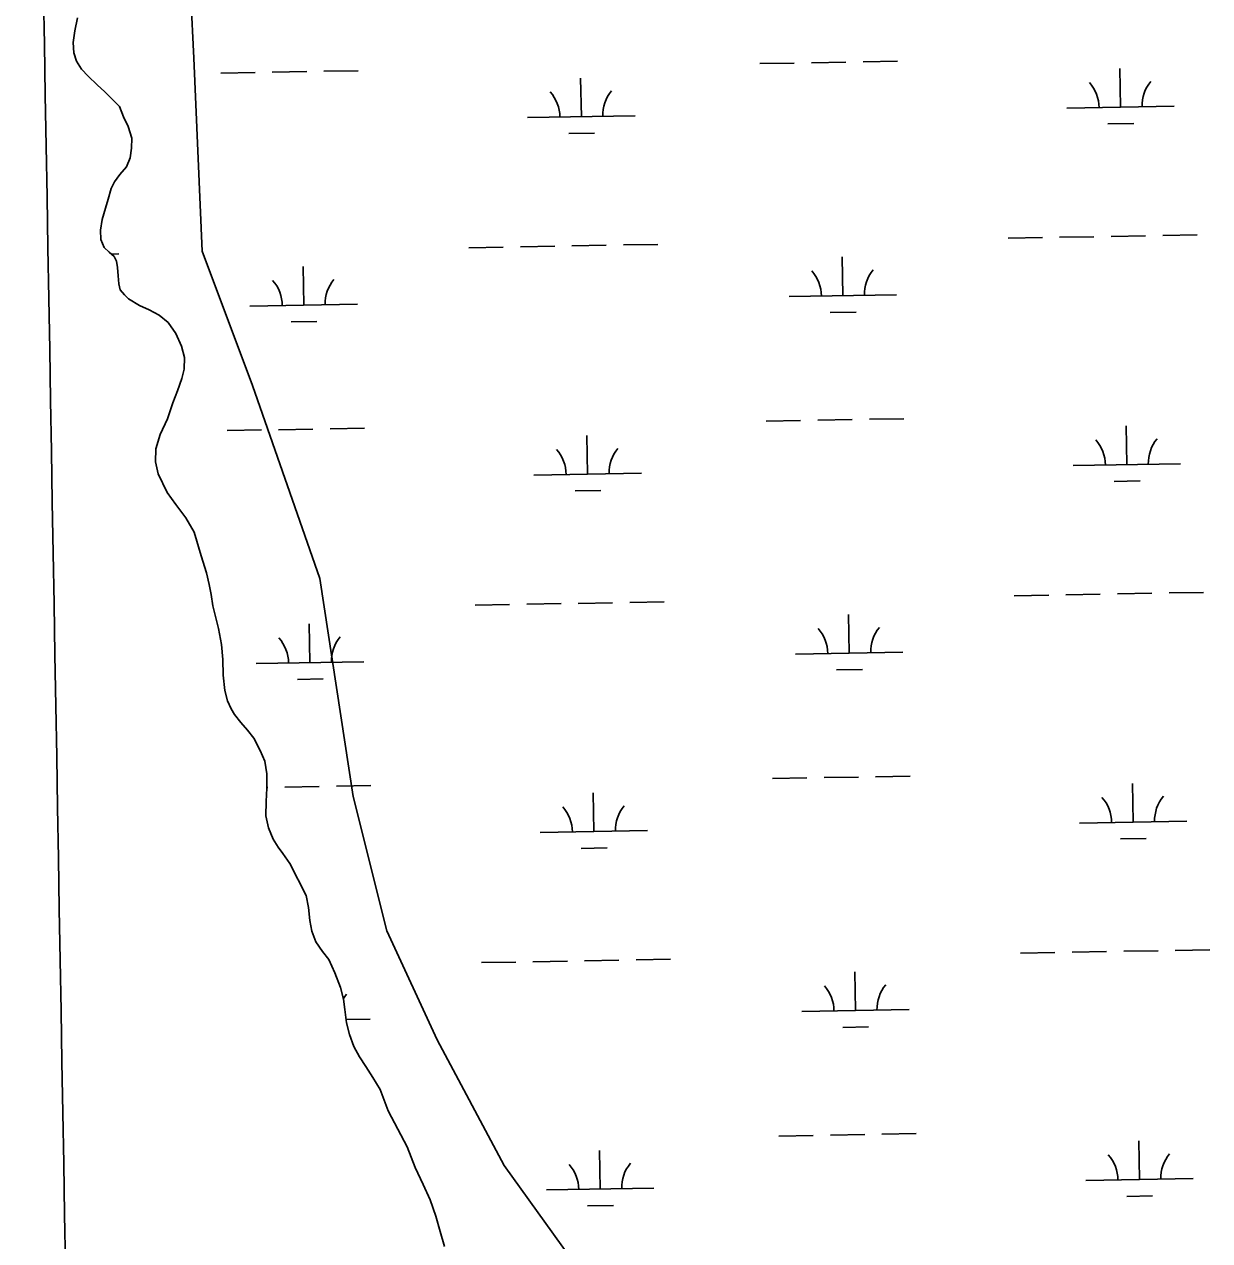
# Model space of a CAD drawing. Extents: x 3903937 to 3942190, y 260677 to 286651.
# Drawn here: x 3913206 to 3914309, y 282085 to 283217 of the extents above; entities that cross this region are included whole.
import ezdxf

# ---------------------------------------------------------------- set-up
doc = ezdxf.new("R2010")
doc.units = 0
for name, color, linetype in [('V-GRID-MAJR', 7, 'Continuous'), ('V-SITE-VEGE', 7, 'Continuous'), ('V-TOPO-SHOR', 7, 'Continuous'), ('V-WETL-SWMP', 7, 'Continuous')]:
    doc.layers.add(name, color=color, linetype=linetype)

msp = doc.modelspace()

# ---------------------------------------------------------------- linework, layer by layer
at = {"layer": 'V-GRID-MAJR'}
msp.add_spline([(3913520.414, 266109.772), (3913415.549, 272167.798), (3913310.651, 278227.748), (3913205.754, 284287.69), (3913205.721, 284289.62200000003)], degree=3, dxfattribs=at)
at = {"layer": 'V-SITE-VEGE'}
for p, q in [((3913363.558, 283185.808), (3913355.755, 283341.946)), ((3913371.361, 283006.252), (3913363.558, 283185.808)), ((3913418.1780000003, 282881.3399999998), (3913371.361, 283006.252)), ((3913480.6010000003, 282701.784), (3913418.1780000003, 282881.3399999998)), ((3913511.815, 282498.804), (3913480.6010000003, 282701.784)), ((3913543.026, 282373.8949999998), (3913511.815, 282498.804)), ((3913589.844, 282272.406), (3913543.026, 282373.8949999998)), ((3913652.267, 282155.304), (3913589.844, 282272.406)), ((3913753.7060000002, 282014.778), (3913652.267, 282155.304))]:
    msp.add_line(p, q, dxfattribs=at)
at = {"layer": 'V-TOPO-SHOR'}
for points in [[(3913338.517, 282781.635), (3913330.419, 282799.07), (3913327.835, 282810.26), (3913328.187, 282822.481), (3913332.095, 282835.719), (3913338.947, 282850.37), (3913343.957, 282865.284), (3913348.292, 282876.439), (3913352.2430000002, 282887.679), (3913354.463, 282896.483), (3913354.87, 282907.397), (3913351.8880000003, 282917.825), (3913346.701, 282929.675), (3913339.486, 282939.944), (3913331.37, 282946.841), (3913322.068, 282951.607), (3913312.987, 282955.83), (3913302.7060000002, 282961.99700000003), (3913298.997, 282965.593), (3913294.848, 282970.428), (3913293.7830000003, 282975.905), (3913293.133, 282983.298), (3913292.5700000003, 282991.15), (3913291.436, 282997.011), (3913289.201, 283001.433), (3913284.653, 283005.426), (3913280.0300000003, 283009.656), (3913276.924, 283017.088), (3913276.528, 283025.859), (3913278.224, 283035.598), (3913281.398, 283046.311), (3913283.7660000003, 283054.73), (3913286.463, 283064.528), (3913289.5640000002, 283070.782), (3913294.52, 283077.623), (3913300.863, 283084.67), (3913304.078, 283093.153), (3913305.606, 283102.047), (3913305.682, 283111.427), (3913302.321, 283122.17100000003), (3913298.012, 283131.391), (3913294.321, 283140.832), (3913280.5530000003, 283154.666), (3913273.583, 283161.085), (3913265.102, 283169.221), (3913258.9790000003, 283175.625), (3913254.254, 283182.931), (3913251.9220000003, 283190.811), (3913251.231, 283200.281), (3913252.794, 283211.25), (3913255.301, 283223.436)], [(3913596.889, 282080.154), (3913592.8850000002, 282093.985), (3913588.582, 282108.355), (3913583.448, 282123.511), (3913576.99, 282137.689), (3913569.3310000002, 282153.731), (3913561.954, 282172.767), (3913553.377, 282189.13), (3913544.353, 282206.348), (3913536.833, 282226.154), (3913529.9420000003, 282237.263), (3913523.65, 282247.593), (3913517.721, 282256.454), (3913512.267, 282266.309), (3913508.221, 282277.44800000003), (3913505.7060000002, 282288.178), (3913503.912, 282300.74), (3913502.8340000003, 282310.214), (3913500.092, 282321.102), (3913494.7800000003, 282334.876), (3913488.98, 282347.042), (3913483.333, 282354.439), (3913477.023, 282363.616), (3913473.187, 282373.52), (3913471.504, 282383.389), (3913470.163, 282395.485), (3913467.963, 282406.825), (3913452.841, 282436.596), (3913446.453, 282445.62200000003), (3913441.937, 282451.768), (3913437.448, 282459.22500000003), (3913432.9280000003, 282469.756), (3913430.569, 282480.712), (3913430.7120000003, 282494.168), (3913431.378, 282506.689), (3913431.363, 282519.915), (3913429.477, 282531.556), (3913425.1040000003, 282541.702), (3913419.3680000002, 282552.943), (3913413.419, 282560.654), (3913407.381, 282567.673), (3913401.3540000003, 282575.23), (3913398.13, 282580.28), (3913394.794, 282587.87), (3913392.339, 282597.60000000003), (3913390.8740000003, 282611.617), (3913390.575, 282626.231), (3913389.191, 282640.325), (3913386.588, 282655.13), (3913383.538, 282666.253), (3913381.318, 282676.286), (3913379.5670000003, 282686.694), (3913377.644, 282696.109), (3913375.129, 282706.914), (3913370.392, 282722.909), (3913363.753, 282744.853), (3913355.974, 282758.206), (3913346.717, 282770.582), (3913338.517, 282781.635)]]:
    msp.add_lwpolyline(points, dxfattribs=at)
at = {"layer": 'V-WETL-SWMP'}
for p, q in [((3913252.794, 283211.251), (3913255.3000000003, 283223.43599999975)), ((3913251.231, 283200.2809999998), (3913252.794, 283211.251)), ((3913251.9220000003, 283190.81199999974), (3913251.231, 283200.2809999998)), ((3913254.254, 283182.931), (3913251.9220000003, 283190.81199999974)), ((3913258.9790000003, 283175.626), (3913254.254, 283182.931)), ((3913890.351351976, 283180.7661084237), (3913922.346395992, 283181.3292765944)), ((3913938.3439180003, 283181.6108606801), (3913970.338962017, 283182.1740288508)), ((3913986.336484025, 283182.4556129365), (3914018.3315280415, 283183.018781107)), ((3913265.103, 283169.221), (3913258.9790000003, 283175.626)), ((3913273.583, 283161.085), (3913265.103, 283169.221)), ((3913388.5210847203, 283171.93302685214), (3913420.5161287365, 283172.49619502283)), ((3913436.5136507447, 283172.77777910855), (3913468.5086947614, 283173.34094727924)), ((3913484.506216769, 283173.6225313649), (3913516.501260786, 283174.18569953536)), ((3913724.130347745, 283131.4031390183), (3913723.496783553, 283167.3975635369)), ((3914225.9606150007, 283140.23622058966), (3914225.327050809, 283176.2306451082)), ((3913280.552, 283154.666), (3913273.583, 283161.085)), ((3913294.321, 283140.832), (3913280.552, 283154.666)), ((3913298.011, 283131.391), (3913294.321, 283140.832)), ((3913674.1380914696, 283130.52318875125), (3913774.1226040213, 283132.2830892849)), ((3914175.968358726, 283139.3562703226), (3914275.952871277, 283141.1161708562)), ((3913302.321, 283122.17), (3913298.011, 283131.391)), ((3913305.682, 283111.427), (3913302.321, 283122.17)), ((3914214.2340437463, 283124.5964223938), (3914238.2303267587, 283125.018798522)), ((3913305.606, 283102.047), (3913305.682, 283111.427)), ((3913712.40377649, 283115.7633408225), (3913736.4000595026, 283116.1857169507)), ((3913304.077, 283093.15299999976), (3913305.606, 283102.047)), ((3913300.863, 283084.67), (3913304.077, 283093.15299999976)), ((3913289.5640000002, 283070.783), (3913294.52, 283077.6229999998)), ((3913294.52, 283077.6229999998), (3913300.863, 283084.67)), ((3913283.7660000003, 283054.73), (3913286.463, 283064.528)), ((3913286.463, 283064.528), (3913289.5640000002, 283070.783)), ((3913281.398, 283046.31099999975), (3913283.7660000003, 283054.73)), ((3913278.225, 283035.5969999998), (3913281.398, 283046.31099999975)), ((3913276.528, 283025.86), (3913278.225, 283035.5969999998)), ((3913276.923, 283017.087), (3913276.528, 283025.86)), ((3914121.246292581, 283018.3034683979), (3914153.241336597, 283018.86663656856)), ((3914169.2388586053, 283019.14822065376), (3914201.233902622, 283019.711388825)), ((3914217.23142463, 283019.9929729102), (3914249.226468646, 283020.5561410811)), ((3914265.2239906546, 283020.8377251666), (3914297.219034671, 283021.40089333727)), ((3913280.031, 283009.655), (3913276.923, 283017.087)), ((3913284.653, 283005.4269999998), (3913280.031, 283009.655)), ((3913619.4160253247, 283009.47038682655), (3913651.4110693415, 283010.03355499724)), ((3913667.4085913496, 283010.31513908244), (3913699.403635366, 283010.8783072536)), ((3913715.4011573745, 283011.15989133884), (3913747.3962013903, 283011.72305950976)), ((3913763.393723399, 283012.00464359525), (3913795.388767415, 283012.56781176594)), ((3913289.201, 283001.43200000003), (3913284.653, 283005.4269999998)), ((3913286.7166180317, 283003.6143012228), (3913293.5585001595, 283003.7347301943)), ((3913291.436, 282997.01199999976), (3913289.201, 283001.43200000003)), ((3913292.5700000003, 282991.15), (3913291.436, 282997.01199999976)), ((3913967.571243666, 282964.84866160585), (3913966.937679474, 283000.84308612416)), ((3913293.134, 282983.2969999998), (3913292.5700000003, 282991.15)), ((3913465.7409764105, 282956.0155800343), (3913465.107412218, 282992.0100045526)), ((3913293.7830000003, 282975.9049999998), (3913293.134, 282983.2969999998)), ((3913294.847, 282970.4279999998), (3913293.7830000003, 282975.9049999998)), ((3913298.997, 282965.59299999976), (3913294.847, 282970.42799999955)), ((3913302.7060000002, 282961.996), (3913298.997, 282965.59299999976)), ((3913917.5789873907, 282963.968711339), (3914017.563499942, 282965.7286118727)), ((3913312.986, 282955.8299999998), (3913302.7060000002, 282961.996)), ((3913322.0670000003, 282951.6069999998), (3913312.986, 282955.8299999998)), ((3913331.37, 282946.842), (3913322.0670000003, 282951.6069999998)), ((3913415.7487201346, 282955.13562976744), (3913515.7332326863, 282956.8955303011)), ((3913339.485, 282939.943), (3913331.37, 282946.842)), ((3913346.7, 282929.67499999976), (3913339.485, 282939.943)), ((3913454.0144051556, 282940.37578183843), (3913478.0106881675, 282940.79815796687)), ((3913955.8446724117, 282949.20886341), (3913979.8409554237, 282949.63123953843)), ((3913351.889, 282917.826), (3913346.7, 282929.67499999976)), ((3913354.8710000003, 282907.396), (3913351.889, 282917.826)), ((3913354.463, 282896.484), (3913354.8710000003, 282907.396)), ((3913352.2430000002, 282887.6779999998), (3913354.463, 282896.484)), ((3913348.292, 282876.4389999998), (3913352.2430000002, 282887.6779999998)), ((3913343.957, 282865.283), (3913348.292, 282876.4389999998)), ((3913338.947, 282850.371), (3913343.957, 282865.283)), ((3913332.095, 282835.719), (3913338.947, 282850.371)), ((3913944.1986671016, 282848.98738355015), (3913976.193711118, 282849.55055172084)), ((3913992.191233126, 282849.83213580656), (3914024.1862771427, 282850.395303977)), ((3913394.3758338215, 282839.3095497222), (3913426.3708778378, 282839.87271789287)), ((3913442.368399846, 282840.1543019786), (3913474.363443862, 282840.7174701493)), ((3913490.36096587, 282840.999054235), (3913522.3560098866, 282841.56222240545)), ((3913896.206101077, 282848.1426312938), (3913928.2011450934, 282848.7057994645)), ((3914231.815364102, 282807.6127434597), (3914231.1817999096, 282843.6071679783)), ((3913328.188, 282822.481), (3913332.095, 282835.719)), ((3913729.9850968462, 282798.7796618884), (3913729.351532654, 282834.774086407)), ((3913327.835, 282810.2599999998), (3913328.188, 282822.481)), ((3913330.42, 282799.069), (3913327.835, 282810.2599999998)), ((3914181.8231078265, 282806.7327931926), (3914281.8076203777, 282808.4926937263)), ((3913338.517, 282781.636), (3913330.42, 282799.069)), ((3913679.9928405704, 282797.8997116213), (3913779.9773531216, 282799.659612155)), ((3914220.0887928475, 282791.97294526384), (3914244.085075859, 282792.39532139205)), ((3913346.718, 282770.583), (3913338.517, 282781.636)), ((3913718.2585255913, 282783.1398636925), (3913742.2548086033, 282783.5622398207)), ((3913355.974, 282758.206), (3913346.718, 282770.583)), ((3913363.753, 282744.854), (3913355.974, 282758.206)), ((3913370.392, 282722.908), (3913363.753, 282744.854)), ((3913375.129, 282706.914), (3913370.392, 282722.908)), ((3913377.644, 282696.108), (3913375.129, 282706.914)), ((3913379.5670000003, 282686.695), (3913377.644, 282696.108)), ((3913381.319, 282676.286), (3913379.5670000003, 282686.695)), ((3913769.2484725, 282679.3811664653), (3913801.243516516, 282679.944334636)), ((3914127.1010416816, 282685.6799912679), (3914159.0960856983, 282686.2431594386)), ((3914175.093607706, 282686.52474352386), (3914207.0886517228, 282687.087911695)), ((3914223.086173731, 282687.3694957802), (3914255.081217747, 282687.9326639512)), ((3914271.078739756, 282688.2142480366), (3914303.0737837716, 282688.7774162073)), ((3913383.539, 282666.254), (3913381.319, 282676.286)), ((3913625.2707744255, 282676.8469096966), (3913657.265818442, 282677.4100778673)), ((3913673.2633404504, 282677.6916619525), (3913705.258384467, 282678.2548301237)), ((3913721.2559064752, 282678.5364142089), (3913753.2509504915, 282679.0995823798)), ((3913973.4259927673, 282632.2251844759), (3913972.792428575, 282668.21960899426)), ((3913386.5870000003, 282655.13099999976), (3913383.539, 282666.254)), ((3913471.5957255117, 282623.3921029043), (3913470.9621613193, 282659.3865274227)), ((3913389.191, 282640.32599999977), (3913386.5870000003, 282655.13099999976)), ((3913390.576, 282626.232), (3913389.191, 282640.32599999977)), ((3913390.875, 282611.617), (3913390.576, 282626.232)), ((3913421.603469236, 282622.5121526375), (3913521.5879817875, 282624.2720531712)), ((3913923.433736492, 282631.3452342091), (3914023.418249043, 282633.10513474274)), ((3913392.338, 282597.599), (3913390.875, 282611.617)), ((3913961.699421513, 282616.5853862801), (3913985.6957045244, 282617.0077624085)), ((3913459.869154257, 282607.75230470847), (3913483.8654372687, 282608.1746808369)), ((3913394.794, 282587.86999999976), (3913392.338, 282597.599)), ((3913398.13, 282580.28), (3913394.794, 282587.86999999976)), ((3913401.3540000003, 282575.22899999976), (3913398.13, 282580.28)), ((3913407.382, 282567.673), (3913401.3540000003, 282575.22899999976)), ((3913413.419, 282560.65399999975), (3913407.382, 282567.673)), ((3913419.3680000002, 282552.944), (3913413.419, 282560.65399999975)), ((3913425.105, 282541.70099999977), (3913419.3680000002, 282552.944)), ((3913429.4760000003, 282531.55700000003), (3913425.105, 282541.70099999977)), ((3913431.363, 282519.91499999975), (3913429.4760000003, 282531.55700000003)), ((3913431.378, 282506.689), (3913431.363, 282519.91499999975)), ((3913902.060850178, 282515.51915416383), (3913934.0558941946, 282516.0823223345)), ((3913950.053416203, 282516.36390642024), (3913982.048460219, 282516.92707459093)), ((3913998.045982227, 282517.20865867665), (3914030.0410262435, 282517.7718268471)), ((3914237.670113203, 282474.9892663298), (3914237.036549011, 282510.98369084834)), ((3913430.7120000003, 282494.167), (3913431.378, 282506.689)), ((3913431.377381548, 282507.2343101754), (3913432.225626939, 282507.24924076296)), ((3913448.2231489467, 282507.5308248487), (3913480.2181929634, 282508.09399301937)), ((3913496.2157149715, 282508.37557710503), (3913528.2107589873, 282508.9387452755)), ((3913735.8398459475, 282466.1561847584), (3913735.206281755, 282502.150609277)), ((3913430.569, 282480.713), (3913430.7120000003, 282494.167)), ((3913432.9280000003, 282469.755), (3913430.569, 282480.713)), ((3914187.6778569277, 282474.1093160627), (3914287.662369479, 282475.86921659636)), ((3913437.447, 282459.224), (3913432.9280000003, 282469.755)), ((3913685.847589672, 282465.2762344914), (3913785.832102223, 282467.03613502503)), ((3913441.938, 282451.7689999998), (3913437.447, 282459.224)), ((3914225.943541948, 282459.34946813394), (3914249.93982496, 282459.77184426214)), ((3913446.452, 282445.621), (3913441.938, 282451.7689999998)), ((3913452.84, 282436.597), (3913446.452, 282445.621)), ((3913724.1132746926, 282450.5163865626), (3913748.1095577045, 282450.9387626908)), ((3913467.964, 282406.824), (3913452.84, 282436.597)), ((3913470.163, 282395.484), (3913467.964, 282406.824)), ((3913471.503, 282383.3899999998), (3913470.163, 282395.484)), ((3913473.187, 282373.521), (3913471.503, 282383.3899999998)), ((3913477.024, 282363.61599999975), (3913473.187, 282373.521)), ((3913483.3340000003, 282354.439), (3913477.024, 282363.61599999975)), ((3913488.98, 282347.042), (3913483.3340000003, 282354.439)), ((3914132.955790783, 282353.056514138), (3914164.950834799, 282353.6196823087)), ((3914180.9483568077, 282353.9012663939), (3914212.9434008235, 282354.46443456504)), ((3914228.940922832, 282354.7460186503), (3914260.9359668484, 282355.3091868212)), ((3914276.9334888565, 282355.5907709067), (3914308.9285328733, 282356.1539390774)), ((3913494.779, 282334.876), (3913488.98, 282347.042)), ((3913631.125523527, 282344.2234325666), (3913663.120567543, 282344.78660073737)), ((3913679.118089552, 282345.06818482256), (3913711.113133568, 282345.6313529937)), ((3913727.1106555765, 282345.912937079), (3913759.1056995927, 282346.4761052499)), ((3913775.1032216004, 282346.7576893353), (3913807.0982656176, 282347.32085750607)), ((3913500.091, 282321.102), (3913494.779, 282334.876)), ((3913979.280741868, 282299.601707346), (3913978.647177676, 282335.5961318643)), ((3913502.835, 282310.2149999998), (3913500.091, 282321.102)), ((3913503.9110000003, 282300.73999999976), (3913502.835, 282310.2149999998)), ((3913505.705, 282288.1769999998), (3913503.9110000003, 282300.73999999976)), ((3913929.2884855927, 282298.7217570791), (3914029.2729981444, 282300.4816576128)), ((3913505.2650023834, 282291.2582096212), (3913527.4427308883, 282291.6485760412)), ((3913508.221, 282277.44799999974), (3913505.705, 282288.1769999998)), ((3913967.554170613, 282283.9619091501), (3913991.5504536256, 282284.38428527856)), ((3913512.268, 282266.309), (3913508.221, 282277.44799999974)), ((3913517.721, 282256.4549999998), (3913512.268, 282266.309)), ((3913523.651, 282247.592), (3913517.721, 282256.4549999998)), ((3913529.941, 282237.263), (3913523.651, 282247.592)), ((3913536.8340000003, 282226.1549999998), (3913529.941, 282237.263)), ((3913544.3540000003, 282206.34799999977), (3913536.8340000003, 282226.1549999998)), ((3913553.377, 282189.13), (3913544.3540000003, 282206.34799999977)), ((3913561.953, 282172.76599999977), (3913553.377, 282189.13)), ((3913907.915599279, 282182.89567703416), (3913939.9106432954, 282183.45884520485)), ((3913955.9081653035, 282183.7404292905), (3913987.9032093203, 282184.30359746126)), ((3914003.900731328, 282184.5851815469), (3914035.895775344, 282185.1483497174)), ((3913569.3310000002, 282153.72999999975), (3913561.953, 282172.76599999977)), ((3914243.524862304, 282142.36578920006), (3914242.891298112, 282178.36021371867)), ((3913741.694595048, 282133.53270762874), (3913741.0610308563, 282169.52713214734)), ((3913576.99, 282137.688), (3913569.3310000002, 282153.72999999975)), ((3913583.448, 282123.51099999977), (3913576.99, 282137.688)), ((3914193.5326060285, 282141.485838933), (3914293.51711858, 282143.2457394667)), ((3913691.702338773, 282132.65275736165), (3913791.686851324, 282134.41265789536)), ((3914231.798291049, 282126.72599100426), (3914255.7945740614, 282127.1483671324)), ((3913588.583, 282108.356), (3913583.448, 282123.51099999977)), ((3913729.9680237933, 282117.8929094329), (3913753.9643068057, 282118.3152855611)), ((3913592.8850000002, 282093.98399999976), (3913588.583, 282108.356)), ((3913596.889, 282080.155), (3913592.8850000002, 282093.98399999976))]:
    msp.add_line(p, q, dxfattribs=at)
for centre, radius, start, end in [((3913779.356372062, 283132.85008939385), 35.24628790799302, 140.23657772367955, 181.78023605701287), ((3914170.717878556, 283139.73872951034), 35.24628790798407, 0.23658072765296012, 41.78023906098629), ((3914281.1866393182, 283141.6831709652), 35.24628790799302, 140.23657772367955, 181.78023605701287), ((3913668.8876113, 283130.90564793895), 35.24628790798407, 0.23658072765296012, 41.78023906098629), ((3913912.3285072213, 282964.35117052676), 35.24628790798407, 0.23658072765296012, 41.78023906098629), ((3914022.7972679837, 282966.2956119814), 35.24628790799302, 140.23657772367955, 181.78023605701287), ((3913410.4982399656, 282955.51808895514), 35.24628790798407, 0.23658072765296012, 41.78023906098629), ((3913520.9670007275, 282957.4625304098), 35.24628790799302, 140.23657772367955, 181.78023605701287), ((3914176.572627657, 282807.1152523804), 35.24628790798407, 0.23658072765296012, 41.78023906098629), ((3914287.0413884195, 282809.05969383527), 35.24628790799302, 140.23657772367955, 181.78023605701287), ((3913674.7423604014, 282798.28217080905), 35.24628790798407, 0.23658072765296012, 41.78023906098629), ((3913785.2111211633, 282800.22661226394), 35.24628790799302, 140.23657772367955, 181.78023605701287), ((3913416.352989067, 282622.89461182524), 35.24628790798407, 0.23658072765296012, 41.78023906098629), ((3913526.8217498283, 282624.8390532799), 35.24628790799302, 140.23657772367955, 181.78023605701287), ((3913918.1832563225, 282631.7276933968), 35.24628790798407, 0.23658072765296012, 41.78023906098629), ((3914028.6520170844, 282633.67213485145), 35.24628790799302, 140.23657772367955, 181.78023605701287), ((3914292.8961375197, 282476.4362167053), 35.24628790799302, 140.23657772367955, 181.78023605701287), ((3913680.5971095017, 282465.6586936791), 35.24628790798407, 0.23658072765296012, 41.78023906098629), ((3913791.065870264, 282467.603135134), 35.24628790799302, 140.23657772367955, 181.78023605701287), ((3914182.427376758, 282474.49177525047), 35.24628790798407, 0.23658072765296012, 41.78023906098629), ((3913924.0380054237, 282299.1042162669), 35.24628790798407, 0.23658072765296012, 41.78023906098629), ((3914034.5067661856, 282301.04865772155), 35.24628790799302, 140.23657772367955, 181.78023605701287), ((3913532.67649893, 282292.21557614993), 35.24628790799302, 140.23657772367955, 148.2670690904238), ((3914188.282125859, 282141.86829812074), 35.24628790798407, 0.23658072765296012, 41.78023906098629), ((3914298.750886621, 282143.81273957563), 35.24628790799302, 140.23657772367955, 181.78023605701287), ((3913686.451858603, 282133.0352165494), 35.24628790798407, 0.23658072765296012, 41.78023906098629), ((3913796.9206193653, 282134.9796580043), 35.24628790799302, 140.23657772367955, 181.78023605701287)]:
    msp.add_arc(centre, radius, start, end, dxfattribs=at)

doc.saveas('drawing.dxf')
